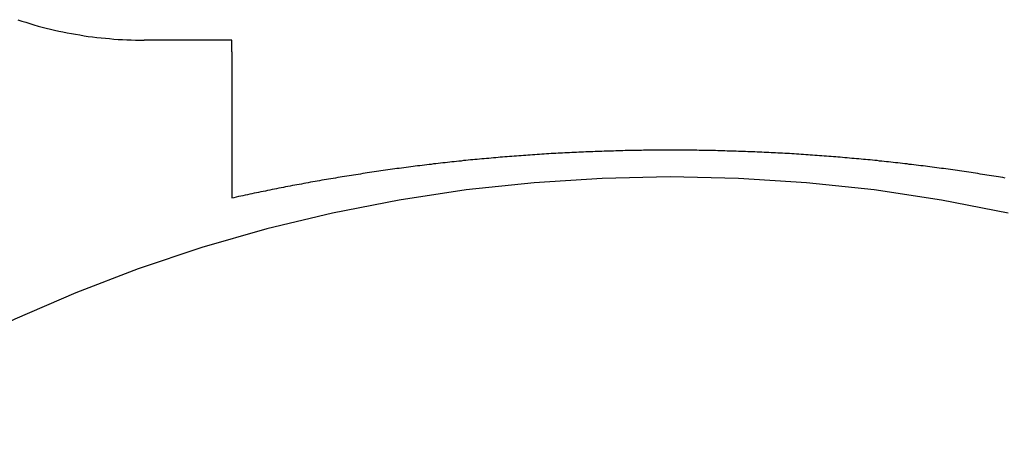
# Model space of a CAD drawing. Extents: x 1107 to 4046, y 937 to 3355.
# Tile 373 of 656: x 2142.77 to 2148.38, y 2666.59 to 2668.93. Entities that reach past the tile are written whole.
import ezdxf

# ---------------------------------------------------------------- set-up
doc = ezdxf.new("R2010")
doc.units = 0
doc.layers.add('KF_VIDA_L___C_REAR', color=7, linetype='CONTINUOUS')

# ---------------------------------------------------------------- blocks, each defined once
blk = doc.blocks.new('KF_VIDA_L___C_REAR')
at = {"layer": 'KF_VIDA_L___C_REAR'}
for p, q in [((-43, 979.598444), (-43.5, 979.598444)), ((-43, 979.532402), (-43, 979.598444))]:
    blk.add_line(p, q, dxfattribs=at)
for points in [[(-44.2198, 979.715, 0), (-44.1968, 979.707, 0), (-44.1738, 979.7, 0), (-44.1506, 979.693, 0), (-44.1274, 979.686, 0), (-44.104, 979.679, 0), (-44.0806, 979.673, 0), (-44.057, 979.667, 0), (-44.0334, 979.661, 0), (-44.0097, 979.656, 0), (-43.986, 979.65, 0), (-43.9621, 979.645, 0), (-43.9382, 979.641, 0), (-43.9142, 979.636, 0), (-43.8902, 979.632, 0), (-43.8661, 979.628, 0), (-43.8419, 979.624, 0), (-43.8177, 979.62, 0), (-43.7935, 979.617, 0), (-43.7692, 979.614, 0), (-43.7448, 979.611, 0), (-43.7204, 979.609, 0), (-43.696, 979.607, 0), (-43.6716, 979.605, 0), (-43.6471, 979.603, 0), (-43.6226, 979.602, 0), (-43.5981, 979.601, 0), (-43.5736, 979.6, 0), (-43.5491, 979.599, 0), (-43.5245, 979.599, 0), (-43.5, 979.598, 0)], [(-43, 979.532, 0), (-43, 979.527, 0), (-43, 979.521, 0), (-43, 979.516, 0), (-43, 979.51, 0), (-43, 979.505, 0), (-43, 979.499, 0), (-43, 979.494, 0), (-43, 979.488, 0), (-43, 979.482, 0), (-43, 979.477, 0), (-43, 979.471, 0), (-43, 979.466, 0), (-43, 979.46, 0), (-43, 979.455, 0), (-43, 979.449, 0), (-43, 979.444, 0), (-43, 979.438, 0), (-43, 979.432, 0), (-43, 979.427, 0), (-43, 979.421, 0), (-43, 979.416, 0), (-43, 979.41, 0), (-43, 979.405, 0), (-43, 979.399, 0), (-43, 979.394, 0), (-43, 979.388, 0), (-43, 979.383, 0), (-43, 979.377, 0), (-43, 979.372, 0), (-43, 979.366, 0), (-43, 979.361, 0), (-43, 979.355, 0), (-43, 979.35, 0), (-43, 979.344, 0), (-43, 979.339, 0), (-43, 979.333, 0), (-43, 979.328, 0), (-43, 979.323, 0), (-43, 979.317, 0), (-43, 979.312, 0), (-43, 979.307, 0), (-43, 979.301, 0), (-43, 979.296, 0), (-43, 979.291, 0), (-43, 979.285, 0), (-43, 979.28, 0), (-43, 979.275, 0), (-43, 979.269, 0), (-43, 979.264, 0), (-43, 979.259, 0), (-43, 979.254, 0), (-43, 979.248, 0), (-43, 979.243, 0), (-43, 979.238, 0), (-43, 979.233, 0), (-43, 979.228, 0), (-43, 979.223, 0), (-43, 979.218, 0), (-43, 979.213, 0), (-43, 979.208, 0), (-43, 979.203, 0), (-43, 979.198, 0), (-43, 979.193, 0), (-43, 979.188, 0), (-43, 979.183, 0), (-43, 979.178, 0), (-43, 979.173, 0), (-43, 979.168, 0), (-43, 979.163, 0), (-43, 979.159, 0), (-43, 979.154, 0), (-43, 979.149, 0), (-43, 979.145, 0), (-43, 979.14, 0), (-43, 979.135, 0), (-43, 979.131, 0), (-43, 979.126, 0), (-43, 979.121, 0), (-43, 979.117, 0), (-43, 979.112, 0), (-43, 979.108, 0), (-43, 979.104, 0), (-43, 979.099, 0), (-43, 979.095, 0), (-43, 979.09, 0), (-43, 979.086, 0), (-43, 979.082, 0), (-43, 979.078, 0), (-43, 979.073, 0), (-43, 979.069, 0), (-43, 979.065, 0), (-43, 979.061, 0), (-43, 979.057, 0), (-43, 979.053, 0), (-43, 979.049, 0), (-43, 979.045, 0), (-43, 979.041, 0), (-43, 979.037, 0), (-43, 979.033, 0), (-43, 979.03, 0), (-43, 979.026, 0), (-43, 979.022, 0), (-43, 979.018, 0), (-43, 979.014, 0), (-43, 979.01, 0), (-43, 979.006, 0), (-43, 979.003, 0), (-43, 978.999, 0), (-43, 978.995, 0), (-43, 978.991, 0), (-43, 978.988, 0), (-43, 978.984, 0), (-43, 978.98, 0), (-43, 978.976, 0), (-43, 978.973, 0), (-43, 978.969, 0), (-43, 978.965, 0), (-43, 978.962, 0), (-43, 978.958, 0), (-43, 978.955, 0), (-43, 978.951, 0), (-43, 978.947, 0), (-43, 978.944, 0), (-43, 978.94, 0), (-43, 978.937, 0), (-43, 978.933, 0), (-43, 978.93, 0), (-43, 978.926, 0), (-43, 978.923, 0), (-43, 978.919, 0), (-43, 978.916, 0), (-43, 978.913, 0), (-43, 978.909, 0), (-43, 978.906, 0), (-43, 978.903, 0), (-43, 978.899, 0), (-43, 978.896, 0), (-43, 978.893, 0), (-43, 978.889, 0), (-43, 978.886, 0), (-43, 978.883, 0), (-43, 978.88, 0), (-43, 978.877, 0), (-43, 978.873, 0), (-43, 978.87, 0), (-43, 978.867, 0), (-43, 978.864, 0), (-43, 978.861, 0), (-43, 978.858, 0), (-43, 978.855, 0), (-43, 978.852, 0), (-43, 978.849, 0), (-43, 978.846, 0), (-43, 978.843, 0), (-43, 978.841, 0), (-43, 978.838, 0), (-43, 978.835, 0), (-43, 978.832, 0), (-43, 978.829, 0), (-43, 978.827, 0), (-43, 978.824, 0), (-43, 978.821, 0), (-43, 978.819, 0), (-43, 978.816, 0), (-43, 978.813, 0), (-43, 978.811, 0), (-43, 978.808, 0), (-43, 978.806, 0), (-43, 978.803, 0), (-43, 978.801, 0), (-43, 978.799, 0), (-43, 978.796, 0), (-43, 978.794, 0), (-43, 978.792, 0), (-43, 978.789, 0), (-43, 978.787, 0), (-43, 978.785, 0), (-43, 978.783, 0), (-43, 978.78, 0), (-43, 978.778, 0), (-43, 978.776, 0), (-43, 978.774, 0), (-43, 978.772, 0), (-43, 978.77, 0), (-43, 978.768, 0), (-43, 978.766, 0), (-43, 978.765, 0), (-43, 978.763, 0), (-43, 978.761, 0), (-43, 978.759, 0), (-43, 978.757, 0), (-43, 978.756, 0), (-43, 978.754, 0), (-43, 978.752, 0), (-43, 978.751, 0), (-43, 978.749, 0), (-43, 978.748, 0), (-43, 978.746, 0), (-43, 978.744, 0), (-43, 978.743, 0), (-43, 978.741, 0), (-43, 978.74, 0), (-43, 978.739, 0), (-43, 978.737, 0), (-43, 978.736, 0), (-43, 978.734, 0), (-43, 978.733, 0), (-43, 978.732, 0), (-43, 978.731, 0), (-43, 978.729, 0), (-43, 978.728, 0), (-43, 978.727, 0), (-43, 978.726, 0), (-43, 978.725, 0), (-43, 978.723, 0), (-43, 978.722, 0), (-43, 978.721, 0), (-43, 978.72, 0), (-43, 978.719, 0), (-43, 978.718, 0), (-43, 978.717, 0), (-43, 978.716, 0), (-43, 978.715, 0), (-43, 978.714, 0), (-43, 978.714, 0), (-43, 978.713, 0), (-43, 978.712, 0), (-43, 978.711, 0), (-43, 978.71, 0), (-43, 978.71, 0), (-43, 978.709, 0), (-43, 978.708, 0), (-43, 978.707, 0), (-43, 978.707, 0), (-43, 978.706, 0), (-43, 978.706, 0), (-43, 978.705, 0), (-43, 978.705, 0), (-43, 978.704, 0), (-43, 978.704, 0), (-43, 978.703, 0), (-43, 978.703, 0), (-43, 978.702, 0), (-43, 978.702, 0), (-43, 978.702, 0), (-43, 978.701, 0), (-43, 978.701, 0), (-43, 978.701, 0), (-43, 978.701, 0), (-43, 978.7, 0), (-43, 978.7, 0), (-43, 978.7, 0), (-43, 978.7, 0), (-43, 978.7, 0), (-43, 978.7, 0)], [(-38.5912, 978.813, 0), (-38.6041, 978.816, 0), (-38.6171, 978.818, 0), (-38.63, 978.82, 0), (-38.643, 978.822, 0), (-38.6559, 978.824, 0), (-38.6689, 978.826, 0), (-38.6818, 978.828, 0), (-38.6948, 978.83, 0), (-38.7078, 978.832, 0), (-38.7208, 978.834, 0), (-38.7337, 978.836, 0), (-38.7467, 978.838, 0), (-38.7597, 978.84, 0), (-38.7727, 978.842, 0), (-38.7857, 978.844, 0), (-38.7987, 978.846, 0), (-38.8117, 978.848, 0), (-38.8247, 978.85, 0), (-38.8377, 978.852, 0), (-38.8507, 978.854, 0), (-38.8637, 978.856, 0), (-38.8767, 978.858, 0), (-38.8898, 978.859, 0), (-38.9028, 978.861, 0), (-38.9158, 978.863, 0), (-38.9288, 978.865, 0), (-38.9419, 978.867, 0), (-38.9549, 978.868, 0), (-38.9679, 978.87, 0), (-38.981, 978.872, 0), (-38.994, 978.873, 0), (-39.0071, 978.875, 0), (-39.0201, 978.877, 0), (-39.0332, 978.879, 0), (-39.0462, 978.88, 0), (-39.0593, 978.882, 0), (-39.0723, 978.883, 0), (-39.0854, 978.885, 0), (-39.0984, 978.887, 0), (-39.1115, 978.888, 0), (-39.1246, 978.89, 0), (-39.1377, 978.891, 0), (-39.1507, 978.893, 0), (-39.1638, 978.894, 0), (-39.1769, 978.896, 0), (-39.19, 978.897, 0), (-39.2031, 978.899, 0), (-39.2161, 978.9, 0), (-39.2292, 978.902, 0), (-39.2423, 978.903, 0), (-39.2554, 978.905, 0), (-39.2685, 978.906, 0), (-39.2816, 978.908, 0), (-39.2947, 978.909, 0), (-39.3078, 978.91, 0), (-39.3209, 978.912, 0), (-39.334, 978.913, 0), (-39.3471, 978.914, 0), (-39.3603, 978.916, 0), (-39.3734, 978.917, 0), (-39.3865, 978.918, 0), (-39.3996, 978.919, 0), (-39.4127, 978.921, 0), (-39.4259, 978.922, 0), (-39.439, 978.923, 0), (-39.4521, 978.924, 0), (-39.4652, 978.925, 0), (-39.4784, 978.927, 0), (-39.4915, 978.928, 0), (-39.5046, 978.929, 0), (-39.5178, 978.93, 0), (-39.5309, 978.931, 0), (-39.5441, 978.932, 0), (-39.5572, 978.933, 0), (-39.5703, 978.934, 0), (-39.5835, 978.935, 0), (-39.5966, 978.936, 0), (-39.6098, 978.937, 0), (-39.6229, 978.938, 0), (-39.6361, 978.939, 0), (-39.6492, 978.94, 0), (-39.6624, 978.941, 0), (-39.6756, 978.942, 0), (-39.6887, 978.943, 0), (-39.7019, 978.944, 0), (-39.715, 978.945, 0), (-39.7282, 978.946, 0), (-39.7414, 978.947, 0), (-39.7545, 978.948, 0), (-39.7677, 978.949, 0), (-39.7809, 978.949, 0), (-39.794, 978.95, 0), (-39.8072, 978.951, 0), (-39.8204, 978.952, 0), (-39.8336, 978.953, 0), (-39.8467, 978.953, 0), (-39.8599, 978.954, 0), (-39.8731, 978.955, 0), (-39.8863, 978.955, 0), (-39.8995, 978.956, 0), (-39.9126, 978.957, 0), (-39.9258, 978.957, 0), (-39.939, 978.958, 0), (-39.9522, 978.959, 0), (-39.9654, 978.959, 0), (-39.9786, 978.96, 0), (-39.9918, 978.961, 0), (-40.0049, 978.961, 0), (-40.0181, 978.962, 0), (-40.0313, 978.962, 0), (-40.0445, 978.963, 0), (-40.0577, 978.963, 0), (-40.0709, 978.964, 0), (-40.0841, 978.964, 0), (-40.0973, 978.965, 0), (-40.1105, 978.965, 0), (-40.1237, 978.966, 0), (-40.1369, 978.966, 0), (-40.1501, 978.966, 0), (-40.1633, 978.967, 0), (-40.1765, 978.967, 0), (-40.1897, 978.968, 0), (-40.2029, 978.968, 0), (-40.2161, 978.968, 0), (-40.2293, 978.968, 0), (-40.2425, 978.969, 0), (-40.2557, 978.969, 0), (-40.2689, 978.969, 0), (-40.2821, 978.97, 0), (-40.2953, 978.97, 0), (-40.3085, 978.97, 0), (-40.3217, 978.97, 0), (-40.3349, 978.97, 0), (-40.3481, 978.971, 0), (-40.3613, 978.971, 0), (-40.3745, 978.971, 0), (-40.3877, 978.971, 0), (-40.4009, 978.971, 0), (-40.4142, 978.971, 0), (-40.4274, 978.971, 0), (-40.4406, 978.971, 0), (-40.4538, 978.972, 0), (-40.467, 978.972, 0), (-40.4802, 978.972, 0), (-40.4934, 978.972, 0), (-40.5066, 978.972, 0), (-40.5198, 978.972, 0), (-40.533, 978.972, 0), (-40.5462, 978.972, 0), (-40.5594, 978.971, 0), (-40.5726, 978.971, 0), (-40.5858, 978.971, 0), (-40.5991, 978.971, 0), (-40.6123, 978.971, 0), (-40.6255, 978.971, 0), (-40.6387, 978.971, 0), (-40.6519, 978.971, 0), (-40.6651, 978.97, 0), (-40.6783, 978.97, 0), (-40.6915, 978.97, 0), (-40.7047, 978.97, 0), (-40.7179, 978.97, 0), (-40.7311, 978.969, 0), (-40.7443, 978.969, 0), (-40.7575, 978.969, 0), (-40.7707, 978.968, 0), (-40.7839, 978.968, 0), (-40.7971, 978.968, 0), (-40.8103, 978.968, 0), (-40.8235, 978.967, 0), (-40.8367, 978.967, 0), (-40.8499, 978.966, 0), (-40.8631, 978.966, 0), (-40.8763, 978.966, 0), (-40.8895, 978.965, 0), (-40.9027, 978.965, 0), (-40.9159, 978.964, 0), (-40.9291, 978.964, 0), (-40.9423, 978.963, 0), (-40.9555, 978.963, 0), (-40.9687, 978.962, 0), (-40.9819, 978.962, 0), (-40.9951, 978.961, 0), (-41.0082, 978.961, 0), (-41.0214, 978.96, 0), (-41.0346, 978.959, 0), (-41.0478, 978.959, 0), (-41.061, 978.958, 0), (-41.0742, 978.957, 0), (-41.0874, 978.957, 0), (-41.1005, 978.956, 0), (-41.1137, 978.955, 0), (-41.1269, 978.955, 0), (-41.1401, 978.954, 0), (-41.1533, 978.953, 0), (-41.1664, 978.953, 0), (-41.1796, 978.952, 0), (-41.1928, 978.951, 0), (-41.206, 978.95, 0), (-41.2191, 978.949, 0), (-41.2323, 978.949, 0), (-41.2455, 978.948, 0), (-41.2586, 978.947, 0), (-41.2718, 978.946, 0), (-41.285, 978.945, 0), (-41.2981, 978.944, 0), (-41.3113, 978.943, 0), (-41.3244, 978.942, 0), (-41.3376, 978.941, 0), (-41.3508, 978.94, 0), (-41.3639, 978.939, 0), (-41.3771, 978.938, 0), (-41.3902, 978.937, 0), (-41.4034, 978.936, 0), (-41.4165, 978.935, 0), (-41.4297, 978.934, 0), (-41.4428, 978.933, 0), (-41.4559, 978.932, 0), (-41.4691, 978.931, 0), (-41.4822, 978.93, 0), (-41.4954, 978.929, 0), (-41.5085, 978.928, 0), (-41.5216, 978.927, 0), (-41.5348, 978.925, 0), (-41.5479, 978.924, 0), (-41.561, 978.923, 0), (-41.5741, 978.922, 0), (-41.5873, 978.921, 0), (-41.6004, 978.919, 0), (-41.6135, 978.918, 0), (-41.6266, 978.917, 0), (-41.6397, 978.916, 0), (-41.6529, 978.914, 0), (-41.666, 978.913, 0), (-41.6791, 978.912, 0), (-41.6922, 978.91, 0), (-41.7053, 978.909, 0), (-41.7184, 978.908, 0), (-41.7315, 978.906, 0), (-41.7446, 978.905, 0), (-41.7577, 978.903, 0), (-41.7708, 978.902, 0), (-41.7839, 978.9, 0), (-41.7969, 978.899, 0), (-41.81, 978.897, 0), (-41.8231, 978.896, 0), (-41.8362, 978.894, 0), (-41.8493, 978.893, 0), (-41.8623, 978.891, 0), (-41.8754, 978.89, 0), (-41.8885, 978.888, 0), (-41.9016, 978.887, 0), (-41.9146, 978.885, 0), (-41.9277, 978.883, 0), (-41.9407, 978.882, 0), (-41.9538, 978.88, 0), (-41.9668, 978.879, 0), (-41.9799, 978.877, 0), (-41.9929, 978.875, 0), (-42.006, 978.873, 0), (-42.019, 978.872, 0), (-42.0321, 978.87, 0), (-42.0451, 978.868, 0), (-42.0581, 978.867, 0), (-42.0712, 978.865, 0), (-42.0842, 978.863, 0), (-42.0972, 978.861, 0), (-42.1102, 978.859, 0), (-42.1233, 978.858, 0), (-42.1363, 978.856, 0), (-42.1493, 978.854, 0), (-42.1623, 978.852, 0), (-42.1753, 978.85, 0), (-42.1883, 978.848, 0), (-42.2013, 978.846, 0), (-42.2143, 978.844, 0), (-42.2273, 978.842, 0), (-42.2403, 978.84, 0), (-42.2533, 978.838, 0), (-42.2663, 978.836, 0), (-42.2792, 978.834, 0), (-42.2922, 978.832, 0), (-42.3052, 978.83, 0), (-42.3182, 978.828, 0), (-42.3311, 978.826, 0), (-42.3441, 978.824, 0), (-42.357, 978.822, 0), (-42.37, 978.82, 0), (-42.3829, 978.818, 0), (-42.3959, 978.816, 0), (-42.4088, 978.813, 0), (-42.4218, 978.811, 0), (-42.4347, 978.809, 0), (-42.4477, 978.807, 0), (-42.4606, 978.805, 0), (-42.4735, 978.802, 0), (-42.4864, 978.8, 0), (-42.4994, 978.798, 0), (-42.5123, 978.796, 0), (-42.5252, 978.793, 0), (-42.5381, 978.791, 0), (-42.551, 978.789, 0), (-42.5639, 978.786, 0), (-42.5768, 978.784, 0), (-42.5897, 978.782, 0), (-42.6026, 978.779, 0), (-42.6154, 978.777, 0), (-42.6283, 978.774, 0), (-42.6412, 978.772, 0), (-42.6541, 978.77, 0), (-42.6669, 978.767, 0), (-42.6798, 978.765, 0), (-42.6927, 978.762, 0), (-42.7055, 978.76, 0), (-42.7184, 978.757, 0), (-42.7312, 978.755, 0), (-42.7441, 978.752, 0), (-42.7569, 978.75, 0), (-42.7697, 978.747, 0), (-42.7826, 978.744, 0), (-42.7954, 978.742, 0), (-42.8082, 978.739, 0), (-42.821, 978.737, 0), (-42.8338, 978.734, 0), (-42.8467, 978.731, 0), (-42.8595, 978.729, 0), (-42.8723, 978.726, 0), (-42.8851, 978.723, 0), (-42.8978, 978.721, 0), (-42.9106, 978.718, 0), (-42.9234, 978.715, 0), (-42.9362, 978.712, 0), (-42.949, 978.71, 0), (-42.9617, 978.707, 0), (-42.9745, 978.704, 0), (-42.9872, 978.701, 0), (-43, 978.698, 0)], [(-38.5744, 978.613, 0), (-38.9539, 978.687, 0), (-39.3372, 978.745, 0), (-39.7232, 978.786, 0), (-40.1111, 978.811, 0), (-40.5, 978.819, 0), (-40.8889, 978.811, 0), (-41.2768, 978.786, 0), (-41.6628, 978.745, 0), (-42.0461, 978.687, 0), (-42.4256, 978.613, 0), (-42.8005, 978.523, 0), (-43.1699, 978.418, 0), (-43.5328, 978.296, 0), (-43.8884, 978.16, 0), (-44.2358, 978.009, 0), (-44.5743, 977.842, 0), (-44.9029, 977.662, 0), (-45.2209, 977.468, 0), (-45.5276, 977.261, 0)]]:
    blk.add_polyline3d(points, dxfattribs=at)

msp = doc.modelspace()

# ---------------------------------------------------------------- block references
at = {"layer": 'KF_VIDA_L___C_REAR'}
msp.add_blockref('KF_VIDA_L___C_REAR', (2186.9791, 1689.2132), dxfattribs=at)

doc.saveas('drawing.dxf')
